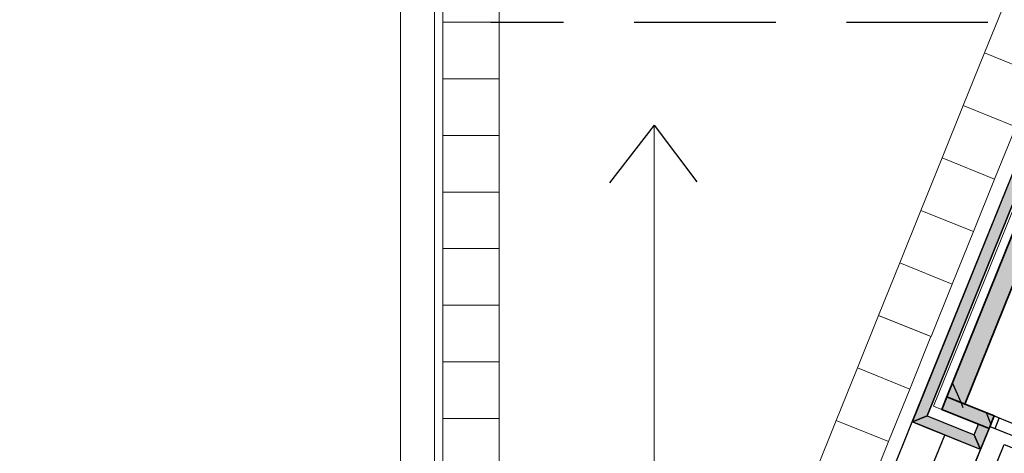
# Model space of a CAD drawing. Header units: millimetres. Extents: x -526411 to -400573, y 47353 to 130199.
# Tile 272 of 543: x -489419 to -480716, y 105288 to 109118. Entities that reach past the tile are written whole.
import ezdxf

# ---------------------------------------------------------------- set-up
doc = ezdxf.new("R2010")
doc.units = ezdxf.units.MM
doc.linetypes.add('IMPORT-AI-Linetype-2 _4_', pattern=[84.433218, 56.288812, -28.144406])
for name, color, linetype, lineweight in [('01_ALGEMEEN', 7, 'Continuous', 18), ('A-FLOR', 192, 'Continuous', 18), ('m-pg-03_AI_dwg', 8, 'Continuous', 18)]:
    doc.layers.add(name, color=color, linetype=linetype, lineweight=lineweight)

# ---------------------------------------------------------------- blocks, each defined once
blk = doc.blocks.new('m-pg-03_AI_dwg_block 7-638975-3e Verdieping - Percelen telling LI')
at = {"layer": '01_ALGEMEEN', "color": 253, "lineweight": 25}
blk.add_line((-1062.38, 25.11), (-707.08, 904.54), dxfattribs=at)
blk = doc.blocks.new('m-pg-03_AI_dwg_block 11-638979-3e Verdieping - Percelen telling LI')
at = {"layer": '01_ALGEMEEN', "color": 253, "lineweight": 25}
blk.add_line((-1037.5, -12.62), (-670.56, 895.62), dxfattribs=at)
blk = doc.blocks.new('m-pg-03_AI_dwg_block 370-639338-3e Verdieping - Percelen telling LI')
at = {"layer": '01_ALGEMEEN', "color": 253, "lineweight": 25}
blk.add_line((-707.08, 904.54), (-258.88, 2013.84), dxfattribs=at)
blk = doc.blocks.new('m-pg-03_AI_dwg_block 371-639339-3e Verdieping - Percelen telling LI')
at = {"layer": '01_ALGEMEEN', "color": 253, "lineweight": 25}
blk.add_line((-701.21, 907.03), (-256.4, 2007.98), dxfattribs=at)
blk = doc.blocks.new('m-pg-03_AI_dwg_block 443-639411-3e Verdieping - Percelen telling LI')
at = {"layer": '01_ALGEMEEN', "color": 253, "lineweight": 25}
blk.add_line((-746.16, 771.7), (-694.13, 899.31), dxfattribs=at)
blk = doc.blocks.new('m-pg-03_AI_dwg_block 444-639412-3e Verdieping - Percelen telling LI')
at = {"layer": '01_ALGEMEEN', "color": 253, "lineweight": 25}
blk.add_line((-731.55, 765.79), (-679.93, 893.58), dxfattribs=at)
blk = doc.blocks.new('m-pg-03_AI_dwg_block 475-639443-3e Verdieping - Percelen telling LI')
at = {"layer": '01_ALGEMEEN', "color": 253, "lineweight": 25}
blk.add_line((-676.22, 902.76), (-627.11, 882.92), dxfattribs=at)
blk = doc.blocks.new('m-pg-03_AI_dwg_block 476-639444-3e Verdieping - Percelen telling LI')
at = {"layer": '01_ALGEMEEN', "color": 253, "lineweight": 25}
blk.add_line((-674.53, 906.93), (-620.66, 885.17), dxfattribs=at)
blk = doc.blocks.new('m-pg-03_AI_dwg_block 477-639445-3e Verdieping - Percelen telling LI')
at = {"layer": '01_ALGEMEEN', "color": 253, "lineweight": 25}
blk.add_line((-670.56, 895.62), (-632.97, 880.43), dxfattribs=at)
blk = doc.blocks.new('m-pg-03_AI_dwg_block 480-639448-3e Verdieping - Percelen telling LI')
at = {"layer": '01_ALGEMEEN', "color": 253, "lineweight": 25}
for p, q in [((-701.64, 902.35), (-707.08, 904.54)), ((-679.93, 893.59), (-701.64, 902.35))]:
    blk.add_line(p, q, dxfattribs=at)
blk = doc.blocks.new('m-pg-03_AI_dwg_block 481-639449-3e Verdieping - Percelen telling LI')
at = {"layer": '01_ALGEMEEN', "color": 253, "lineweight": 25}
for p, q in [((-680.73, 903.61), (-688.24, 906.65)), ((-676.55, 901.93), (-680.73, 903.61))]:
    blk.add_line(p, q, dxfattribs=at)
blk = doc.blocks.new('m-pg-03_AI_dwg_block 482-639450-3e Verdieping - Percelen telling LI')
at = {"layer": '01_ALGEMEEN', "color": 253, "lineweight": 25}
blk.add_line((-682.41, 899.44), (-680.73, 903.61), dxfattribs=at)
blk = doc.blocks.new('m-pg-03_AI_dwg_block 483-639451-3e Verdieping - Percelen telling LI')
at = {"layer": '01_ALGEMEEN', "color": 253, "lineweight": 25}
for p, q in [((-677.92, 898.53), (-676.55, 901.93)), ((-679.92, 893.59), (-677.92, 898.53))]:
    blk.add_line(p, q, dxfattribs=at)
blk = doc.blocks.new('m-pg-03_AI_dwg_block 484-639452-3e Verdieping - Percelen telling LI')
at = {"layer": '01_ALGEMEEN', "color": 253, "lineweight": 25}
for p, q in [((-674.53, 906.93), (-676.22, 902.76)), ((-672.45, 906.09), (-674.53, 906.93))]:
    blk.add_line(p, q, dxfattribs=at)
at = {"layer": '01_ALGEMEEN', "color": 253, "lineweight": 25, "flags": 128}
blk.add_lwpolyline([(-676.22, 902.76), (-674.13, 901.92), (-672.45, 906.09)], dxfattribs=at)
blk = doc.blocks.new('m-pg-03_AI_dwg_block 485-639453-3e Verdieping - Percelen telling LI')
at = {"layer": '01_ALGEMEEN', "color": 253, "lineweight": 25}
blk.add_line((-686.22, 911.65), (-674.53, 906.93), dxfattribs=at)
blk = doc.blocks.new('m-pg-03_AI_dwg_block 710-639678-3e Verdieping - Percelen telling LI')
at = {"layer": '01_ALGEMEEN', "color": 253, "lineweight": 25}
for p, q in [((-687.66, 912.24), (-691.04, 920.16)), ((-686.8, 910.21), (-687.66, 912.24))]:
    blk.add_line(p, q, dxfattribs=at)
blk = doc.blocks.new('m-pg-03_AI_dwg_block 718-639686-3e Verdieping - Percelen telling LI')
at = {"layer": '01_ALGEMEEN', "color": 253, "lineweight": 25}
blk.add_line((-676.55, 901.93), (-674.53, 906.93), dxfattribs=at)
blk = doc.blocks.new('m-pg-03_AI_dwg_block 726-639694-3e Verdieping - Percelen telling LI')
at = {"layer": '01_ALGEMEEN', "color": 253, "lineweight": 25}
for p, q in [((-693.58, 908.8), (-695.35, 909.51)), ((-688.24, 906.65), (-693.58, 908.8))]:
    blk.add_line(p, q, dxfattribs=at)
blk = doc.blocks.new('m-pg-03_AI_dwg_block 727-639695-3e Verdieping - Percelen telling LI')
at = {"layer": '01_ALGEMEEN', "color": 253, "lineweight": 25}
blk.add_line((-675.78, 903.84), (-677.61, 908.17), dxfattribs=at)
blk = doc.blocks.new('m-pg-03_AI_dwg_block 1369-640337-3e Verdieping - Percelen telling LI')
at = {"layer": '01_ALGEMEEN', "color": 253, "lineweight": 25}
for p, q in [((-707.07, 904.54), (-258.83, 2013.81)), ((-256.34, 2007.95), (-701.21, 907.03)), ((-701.21, 907.03), (-707.07, 904.54))]:
    blk.add_line(p, q, dxfattribs=at)
blk = doc.blocks.new('m-pg-03_AI_dwg_block 1370-640338-3e Verdieping - Percelen telling LI')
at = {"layer": '01_ALGEMEEN'}
blk.add_hatch(color=10, dxfattribs=at).paths.add_polyline_path([(-707.07, 904.54), (-701.21, 907.03), (-256.34, 2007.95), (-258.83, 2013.81), (-706.07, 907.03)], flags=0)
at = {"layer": '01_ALGEMEEN', "color": 133}
for p, q in [((-707.07, 904.54), (-258.83, 2013.81)), ((-256.34, 2007.95), (-701.21, 907.03)), ((-701.21, 907.03), (-707.07, 904.54))]:
    blk.add_line(p, q, dxfattribs=at)
blk = doc.blocks.new('m-pg-03_AI_dwg_block 1371-640339-3e Verdieping - Percelen telling LI')
at = {"layer": '01_ALGEMEEN', "color": 213, "lineweight": 13}
blk.add_line((-707.07, 904.54), (-258.83, 2013.81), dxfattribs=at)
blk = doc.blocks.new('m-pg-03_AI_dwg_block 1372-640340-3e Verdieping - Percelen telling LI')
at = {"layer": '01_ALGEMEEN', "color": 213, "lineweight": 13}
blk.add_line((-256.34, 2007.95), (-701.21, 907.03), dxfattribs=at)
blk = doc.blocks.new('m-pg-03_AI_dwg_block 1373-640341-3e Verdieping - Percelen telling LI')
at = {"layer": '01_ALGEMEEN', "color": 133}
blk.add_line((-707.07, 904.54), (-258.83, 2013.81), dxfattribs=at)
blk = doc.blocks.new('m-pg-03_AI_dwg_block 1374-640342-3e Verdieping - Percelen telling LI')
at = {"layer": '01_ALGEMEEN', "color": 133}
blk.add_line((-256.34, 2007.95), (-701.21, 907.03), dxfattribs=at)
blk = doc.blocks.new('m-pg-03_AI_dwg_block 1547-640515-3e Verdieping - Percelen telling LI')
at = {"layer": '01_ALGEMEEN', "color": 253, "lineweight": 25}
for p, q in [((-682.41, 899.44), (-680.73, 903.61)), ((-680.72, 903.62), (-676.55, 901.93)), ((-676.55, 901.93), (-679.92, 893.57)), ((-679.92, 893.57), (-682.41, 899.44))]:
    blk.add_line(p, q, dxfattribs=at)
blk = doc.blocks.new('m-pg-03_AI_dwg_block 1548-640516-3e Verdieping - Percelen telling LI')
at = {"layer": '01_ALGEMEEN'}
blk.add_hatch(color=10, dxfattribs=at).paths.add_polyline_path([(-679.92, 893.58), (-676.55, 901.93), (-680.73, 903.61), (-682.41, 899.44), (-680.88, 895.84)], flags=0)
at = {"layer": '01_ALGEMEEN', "color": 133}
for p, q in [((-682.41, 899.44), (-680.73, 903.61)), ((-680.72, 903.62), (-676.55, 901.93)), ((-676.55, 901.93), (-679.92, 893.57)), ((-679.92, 893.57), (-682.41, 899.44))]:
    blk.add_line(p, q, dxfattribs=at)
blk = doc.blocks.new('m-pg-03_AI_dwg_block 1549-640517-3e Verdieping - Percelen telling LI')
at = {"layer": '01_ALGEMEEN', "color": 213, "lineweight": 13}
blk.add_line((-676.55, 901.93), (-679.92, 893.57), dxfattribs=at)
blk = doc.blocks.new('m-pg-03_AI_dwg_block 1550-640518-3e Verdieping - Percelen telling LI')
at = {"layer": '01_ALGEMEEN', "color": 213, "lineweight": 13}
blk.add_line((-682.41, 899.44), (-680.73, 903.61), dxfattribs=at)
blk = doc.blocks.new('m-pg-03_AI_dwg_block 1551-640519-3e Verdieping - Percelen telling LI')
at = {"layer": '01_ALGEMEEN', "color": 213, "lineweight": 13}
blk.add_line((-680.72, 903.62), (-676.55, 901.93), dxfattribs=at)
blk = doc.blocks.new('m-pg-03_AI_dwg_block 1552-640520-3e Verdieping - Percelen telling LI')
at = {"layer": '01_ALGEMEEN', "color": 133}
blk.add_line((-676.55, 901.93), (-679.92, 893.57), dxfattribs=at)
blk = doc.blocks.new('m-pg-03_AI_dwg_block 1553-640521-3e Verdieping - Percelen telling LI')
at = {"layer": '01_ALGEMEEN', "color": 133}
blk.add_line((-682.41, 899.44), (-680.73, 903.61), dxfattribs=at)
blk = doc.blocks.new('m-pg-03_AI_dwg_block 1554-640522-3e Verdieping - Percelen telling LI')
at = {"layer": '01_ALGEMEEN', "color": 133}
blk.add_line((-680.72, 903.62), (-676.55, 901.93), dxfattribs=at)
blk = doc.blocks.new('m-pg-03_AI_dwg_block 1555-640523-3e Verdieping - Percelen telling LI')
at = {"layer": '01_ALGEMEEN', "color": 253, "lineweight": 25}
blk.add_line((-682.41, 899.44), (-679.92, 893.57), dxfattribs=at)
at = {"layer": '01_ALGEMEEN', "color": 253, "lineweight": 25, "flags": 128}
blk.add_lwpolyline([(-679.92, 893.57), (-707.07, 904.54), (-701.21, 907.03), (-682.41, 899.44)], dxfattribs=at)
blk = doc.blocks.new('m-pg-03_AI_dwg_block 1556-640524-3e Verdieping - Percelen telling LI')
at = {"layer": '01_ALGEMEEN'}
blk.add_hatch(color=10, dxfattribs=at).paths.add_polyline_path([(-679.92, 893.57), (-682.41, 899.44), (-701.21, 907.03), (-707.07, 904.54), (-680.88, 893.96)], flags=0)
at = {"layer": '01_ALGEMEEN', "color": 133, "flags": 128}
blk.add_lwpolyline([(-682.41, 899.44), (-679.92, 893.57), (-707.07, 904.54), (-701.21, 907.03)], close=True, dxfattribs=at)
blk = doc.blocks.new('m-pg-03_AI_dwg_block 1557-640525-3e Verdieping - Percelen telling LI')
at = {"layer": '01_ALGEMEEN', "color": 213, "lineweight": 13}
blk.add_line((-679.92, 893.57), (-707.07, 904.54), dxfattribs=at)
blk = doc.blocks.new('m-pg-03_AI_dwg_block 1558-640526-3e Verdieping - Percelen telling LI')
at = {"layer": '01_ALGEMEEN', "color": 213, "lineweight": 13}
blk.add_line((-701.21, 907.03), (-682.41, 899.44), dxfattribs=at)
blk = doc.blocks.new('m-pg-03_AI_dwg_block 1559-640527-3e Verdieping - Percelen telling LI')
at = {"layer": '01_ALGEMEEN', "color": 133}
blk.add_line((-679.92, 893.57), (-707.07, 904.54), dxfattribs=at)
blk = doc.blocks.new('m-pg-03_AI_dwg_block 1560-640528-3e Verdieping - Percelen telling LI')
at = {"layer": '01_ALGEMEEN', "color": 133}
blk.add_line((-701.21, 907.03), (-682.41, 899.44), dxfattribs=at)
blk = doc.blocks.new('m-pg-03_AI_dwg_block 1561-640529-3e Verdieping - Percelen telling LI')
at = {"layer": '01_ALGEMEEN', "color": 53, "lineweight": 35}
blk.add_line((-442.54, 1515.11), (-686.22, 911.65), dxfattribs=at)
at = {"layer": '01_ALGEMEEN', "color": 53, "lineweight": 35, "flags": 128}
blk.add_lwpolyline([(-686.22, 911.65), (-693.31, 914.52), (-449.64, 1517.97), (-442.54, 1515.11)], dxfattribs=at)
blk = doc.blocks.new('m-pg-03_AI_dwg_block 1562-640530-3e Verdieping - Percelen telling LI')
at = {"layer": '01_ALGEMEEN'}
blk.add_hatch(color=10, dxfattribs=at).paths.add_polyline_path([(-686.22, 911.65), (-442.54, 1515.11), (-449.64, 1517.97), (-693.31, 914.52)], flags=0)
at = {"layer": '01_ALGEMEEN', "color": 133, "flags": 128}
blk.add_lwpolyline([(-686.22, 911.65), (-693.31, 914.52), (-449.64, 1517.97), (-442.54, 1515.11)], close=True, dxfattribs=at)
blk = doc.blocks.new('m-pg-03_AI_dwg_block 1563-640531-3e Verdieping - Percelen telling LI')
at = {"layer": '01_ALGEMEEN', "color": 133}
blk.add_line((-693.31, 914.52), (-449.64, 1517.97), dxfattribs=at)
blk = doc.blocks.new('m-pg-03_AI_dwg_block 1564-640532-3e Verdieping - Percelen telling LI')
at = {"layer": '01_ALGEMEEN', "color": 133}
blk.add_line((-442.54, 1515.11), (-686.22, 911.65), dxfattribs=at)
blk = doc.blocks.new('m-pg-03_AI_dwg_block 1565-640533-3e Verdieping - Percelen telling LI')
at = {"layer": '01_ALGEMEEN', "color": 133}
blk.add_line((-686.22, 911.65), (-693.31, 914.52), dxfattribs=at)
blk = doc.blocks.new('m-pg-03_AI_dwg_block 1567-640535-3e Verdieping - Percelen telling LI')
at = {"layer": '01_ALGEMEEN', "color": 53, "lineweight": 35}
blk.add_line((-674.53, 906.93), (-676.56, 901.92), dxfattribs=at)
at = {"layer": '01_ALGEMEEN', "color": 53, "lineweight": 35, "flags": 128}
blk.add_lwpolyline([(-676.56, 901.92), (-695.34, 909.51), (-693.32, 914.52), (-674.53, 906.93)], dxfattribs=at)
blk = doc.blocks.new('m-pg-03_AI_dwg_block 1568-640536-3e Verdieping - Percelen telling LI')
at = {"layer": '01_ALGEMEEN'}
blk.add_hatch(color=10, dxfattribs=at).paths.add_polyline_path([(-676.56, 901.92), (-674.53, 906.93), (-693.32, 914.52), (-695.34, 909.51), (-680.88, 903.67)], flags=0)
at = {"layer": '01_ALGEMEEN', "color": 133, "flags": 128}
blk.add_lwpolyline([(-674.53, 906.93), (-676.56, 901.92), (-695.34, 909.51), (-693.32, 914.52)], close=True, dxfattribs=at)
blk = doc.blocks.new('m-pg-03_AI_dwg_block 1569-640537-3e Verdieping - Percelen telling LI')
at = {"layer": '01_ALGEMEEN', "color": 133}
blk.add_line((-676.56, 901.92), (-695.34, 909.51), dxfattribs=at)
blk = doc.blocks.new('m-pg-03_AI_dwg_block 1570-640538-3e Verdieping - Percelen telling LI')
at = {"layer": '01_ALGEMEEN', "color": 133}
blk.add_line((-693.32, 914.52), (-674.53, 906.93), dxfattribs=at)
blk = doc.blocks.new('m-pg-03_AI_dwg_block 1571-640539-3e Verdieping - Percelen telling LI')
at = {"layer": '01_ALGEMEEN', "color": 133}
blk.add_line((-674.53, 906.93), (-676.56, 901.92), dxfattribs=at)
blk = doc.blocks.new('m-pg-03_AI_dwg_block 1572-640540-3e Verdieping - Percelen telling LI')
at = {"layer": '01_ALGEMEEN', "color": 133}
blk.add_line((-695.34, 909.51), (-693.32, 914.52), dxfattribs=at)
blk = doc.blocks.new('m-pg-03_AI_dwg_block 2010-640977-3e Verdieping - Percelen telling LI')
at = {"layer": '01_ALGEMEEN', "color": 133, "flags": 128}
blk.add_lwpolyline([(-526.95, 1350.36), (-910.82, 1350.36), (-910.82, 776.73), (-758.73, 776.73)], dxfattribs=at)
blk = doc.blocks.new('m-pg-03_AI_dwg_block 2011-640978-3e Verdieping - Percelen telling LI')
at = {"layer": '01_ALGEMEEN', "color": 133, "flags": 128}
blk.add_lwpolyline([(-532.42, 1336.85), (-897.31, 1336.85), (-897.31, 790.24), (-753.26, 790.24)], dxfattribs=at)
blk = doc.blocks.new('m-pg-03_AI_dwg_block 2017-640983-3e Verdieping - Percelen telling LI')
at = {"layer": '01_ALGEMEEN', "color": 213, "lineweight": 13}
blk.add_line((-809.82, 834.59), (-809.82, 1022.57), dxfattribs=at)
blk = doc.blocks.new('m-pg-03_AI_dwg_block 2018-640984-3e Verdieping - Percelen telling LI')
at = {"layer": '01_ALGEMEEN', "color": 253, "lineweight": 25}
blk.add_line((-809.82, 1022.57), (-827.58, 999.68), dxfattribs=at)
blk = doc.blocks.new('m-pg-03_AI_dwg_block 2019-640985-3e Verdieping - Percelen telling LI')
at = {"layer": '01_ALGEMEEN', "color": 253, "lineweight": 25}
blk.add_line((-809.82, 1022.57), (-792.85, 999.99), dxfattribs=at)
blk = doc.blocks.new('m-pg-03_AI_dwg_block 2016-640986-3e Verdieping - Percelen telling LI')
for name in ['m-pg-03_AI_dwg_block 2018-640984-3e Verdieping - Percelen telling LI', 'm-pg-03_AI_dwg_block 2017-640983-3e Verdieping - Percelen telling LI', 'm-pg-03_AI_dwg_block 2019-640985-3e Verdieping - Percelen telling LI']:
    blk.add_blockref(name, (0, 0))
blk = doc.blocks.new('m-pg-03_AI_dwg_block 2154-641121-3e Verdieping - Percelen telling LI')
at = {"layer": '01_ALGEMEEN', "color": 253, "linetype": 'IMPORT-AI-Linetype-2 _4_', "lineweight": 25}
blk.add_line((-677.02, 1063.47), (-874.8, 1063.47), dxfattribs=at)
blk = doc.blocks.new('m-pg-03_AI_dwg_block 2005-641148-3e Verdieping - Percelen telling LI')
for name in ['m-pg-03_AI_dwg_block 2010-640977-3e Verdieping - Percelen telling LI', 'm-pg-03_AI_dwg_block 2011-640978-3e Verdieping - Percelen telling LI', 'm-pg-03_AI_dwg_block 2154-641121-3e Verdieping - Percelen telling LI', 'm-pg-03_AI_dwg_block 2016-640986-3e Verdieping - Percelen telling LI']:
    blk.add_blockref(name, (0, 0))
blk = doc.blocks.new('m-pg-03_AI_dwg_block 2-641149-3e Verdieping - Percelen telling LI')
for name in ['m-pg-03_AI_dwg_block 370-639338-3e Verdieping - Percelen telling LI', 'm-pg-03_AI_dwg_block 1369-640337-3e Verdieping - Percelen telling LI', 'm-pg-03_AI_dwg_block 1370-640338-3e Verdieping - Percelen telling LI', 'm-pg-03_AI_dwg_block 1371-640339-3e Verdieping - Percelen telling LI', 'm-pg-03_AI_dwg_block 1373-640341-3e Verdieping - Percelen telling LI', 'm-pg-03_AI_dwg_block 371-639339-3e Verdieping - Percelen telling LI', 'm-pg-03_AI_dwg_block 1372-640340-3e Verdieping - Percelen telling LI', 'm-pg-03_AI_dwg_block 1374-640342-3e Verdieping - Percelen telling LI', 'm-pg-03_AI_dwg_block 2005-641148-3e Verdieping - Percelen telling LI', 'm-pg-03_AI_dwg_block 1561-640529-3e Verdieping - Percelen telling LI', 'm-pg-03_AI_dwg_block 1562-640530-3e Verdieping - Percelen telling LI', 'm-pg-03_AI_dwg_block 1563-640531-3e Verdieping - Percelen telling LI', 'm-pg-03_AI_dwg_block 1564-640532-3e Verdieping - Percelen telling LI', 'm-pg-03_AI_dwg_block 710-639678-3e Verdieping - Percelen telling LI', 'm-pg-03_AI_dwg_block 1567-640535-3e Verdieping - Percelen telling LI', 'm-pg-03_AI_dwg_block 1568-640536-3e Verdieping - Percelen telling LI', 'm-pg-03_AI_dwg_block 1572-640540-3e Verdieping - Percelen telling LI', 'm-pg-03_AI_dwg_block 1570-640538-3e Verdieping - Percelen telling LI', 'm-pg-03_AI_dwg_block 1565-640533-3e Verdieping - Percelen telling LI', 'm-pg-03_AI_dwg_block 726-639694-3e Verdieping - Percelen telling LI', 'm-pg-03_AI_dwg_block 1569-640537-3e Verdieping - Percelen telling LI', 'm-pg-03_AI_dwg_block 485-639453-3e Verdieping - Percelen telling LI', 'm-pg-03_AI_dwg_block 1555-640523-3e Verdieping - Percelen telling LI', 'm-pg-03_AI_dwg_block 1556-640524-3e Verdieping - Percelen telling LI', 'm-pg-03_AI_dwg_block 1558-640526-3e Verdieping - Percelen telling LI', 'm-pg-03_AI_dwg_block 1560-640528-3e Verdieping - Percelen telling LI', 'm-pg-03_AI_dwg_block 481-639449-3e Verdieping - Percelen telling LI', 'm-pg-03_AI_dwg_block 727-639695-3e Verdieping - Percelen telling LI', 'm-pg-03_AI_dwg_block 1571-640539-3e Verdieping - Percelen telling LI', 'm-pg-03_AI_dwg_block 718-639686-3e Verdieping - Percelen telling LI', 'm-pg-03_AI_dwg_block 484-639452-3e Verdieping - Percelen telling LI', 'm-pg-03_AI_dwg_block 476-639444-3e Verdieping - Percelen telling LI', 'm-pg-03_AI_dwg_block 7-638975-3e Verdieping - Percelen telling LI', 'm-pg-03_AI_dwg_block 480-639448-3e Verdieping - Percelen telling LI', 'm-pg-03_AI_dwg_block 1557-640525-3e Verdieping - Percelen telling LI', 'm-pg-03_AI_dwg_block 1559-640527-3e Verdieping - Percelen telling LI', 'm-pg-03_AI_dwg_block 1547-640515-3e Verdieping - Percelen telling LI', 'm-pg-03_AI_dwg_block 1548-640516-3e Verdieping - Percelen telling LI', 'm-pg-03_AI_dwg_block 482-639450-3e Verdieping - Percelen telling LI', 'm-pg-03_AI_dwg_block 1550-640518-3e Verdieping - Percelen telling LI', 'm-pg-03_AI_dwg_block 1553-640521-3e Verdieping - Percelen telling LI', 'm-pg-03_AI_dwg_block 1551-640519-3e Verdieping - Percelen telling LI', 'm-pg-03_AI_dwg_block 1554-640522-3e Verdieping - Percelen telling LI', 'm-pg-03_AI_dwg_block 483-639451-3e Verdieping - Percelen telling LI', 'm-pg-03_AI_dwg_block 1549-640517-3e Verdieping - Percelen telling LI', 'm-pg-03_AI_dwg_block 1552-640520-3e Verdieping - Percelen telling LI', 'm-pg-03_AI_dwg_block 475-639443-3e Verdieping - Percelen telling LI', 'm-pg-03_AI_dwg_block 443-639411-3e Verdieping - Percelen telling LI', 'm-pg-03_AI_dwg_block 11-638979-3e Verdieping - Percelen telling LI', 'm-pg-03_AI_dwg_block 444-639412-3e Verdieping - Percelen telling LI', 'm-pg-03_AI_dwg_block 477-639445-3e Verdieping - Percelen telling LI']:
    blk.add_blockref(name, (0, 0))
blk = doc.blocks.new('m-pg-03_AI_dwg_block 3545-642513-3e Verdieping - Percelen telling LI')
at = {"layer": '01_ALGEMEEN', "color": 9, "lineweight": 9, "flags": 128}
blk.add_lwpolyline([(-871.51, 1086.05), (-894.02, 1086.05), (-894.02, 1063.54), (-871.51, 1063.54)], close=True, dxfattribs=at)
blk = doc.blocks.new('m-pg-03_AI_dwg_block 3544-642514-3e Verdieping - Percelen telling LI')
blk.add_blockref('m-pg-03_AI_dwg_block 3545-642513-3e Verdieping - Percelen telling LI', (0, 0))
blk = doc.blocks.new('m-pg-03_AI_dwg_block 3547-642515-3e Verdieping - Percelen telling LI')
at = {"layer": '01_ALGEMEEN', "color": 9, "lineweight": 9, "flags": 128}
blk.add_lwpolyline([(-871.51, 1063.54), (-894.02, 1063.54), (-894.02, 1041.02), (-871.51, 1041.02)], close=True, dxfattribs=at)
blk = doc.blocks.new('m-pg-03_AI_dwg_block 3546-642516-3e Verdieping - Percelen telling LI')
blk.add_blockref('m-pg-03_AI_dwg_block 3547-642515-3e Verdieping - Percelen telling LI', (0, 0))
blk = doc.blocks.new('m-pg-03_AI_dwg_block 3549-642517-3e Verdieping - Percelen telling LI')
at = {"layer": '01_ALGEMEEN', "color": 9, "lineweight": 9, "flags": 128}
blk.add_lwpolyline([(-871.51, 1041.02), (-894.02, 1041.02), (-894.02, 1018.5), (-871.51, 1018.5)], close=True, dxfattribs=at)
blk = doc.blocks.new('m-pg-03_AI_dwg_block 3548-642518-3e Verdieping - Percelen telling LI')
blk.add_blockref('m-pg-03_AI_dwg_block 3549-642517-3e Verdieping - Percelen telling LI', (0, 0))
blk = doc.blocks.new('m-pg-03_AI_dwg_block 3551-642519-3e Verdieping - Percelen telling LI')
at = {"layer": '01_ALGEMEEN', "color": 9, "lineweight": 9, "flags": 128}
blk.add_lwpolyline([(-871.51, 1018.5), (-894.02, 1018.5), (-894.02, 995.99), (-871.51, 995.99)], close=True, dxfattribs=at)
blk = doc.blocks.new('m-pg-03_AI_dwg_block 3550-642520-3e Verdieping - Percelen telling LI')
blk.add_blockref('m-pg-03_AI_dwg_block 3551-642519-3e Verdieping - Percelen telling LI', (0, 0))
blk = doc.blocks.new('m-pg-03_AI_dwg_block 3553-642521-3e Verdieping - Percelen telling LI')
at = {"layer": '01_ALGEMEEN', "color": 9, "lineweight": 9, "flags": 128}
blk.add_lwpolyline([(-871.51, 995.99), (-894.02, 995.99), (-894.02, 973.47), (-871.51, 973.47)], close=True, dxfattribs=at)
blk = doc.blocks.new('m-pg-03_AI_dwg_block 3552-642522-3e Verdieping - Percelen telling LI')
blk.add_blockref('m-pg-03_AI_dwg_block 3553-642521-3e Verdieping - Percelen telling LI', (0, 0))
blk = doc.blocks.new('m-pg-03_AI_dwg_block 3555-642523-3e Verdieping - Percelen telling LI')
at = {"layer": '01_ALGEMEEN', "color": 9, "lineweight": 9, "flags": 128}
blk.add_lwpolyline([(-871.51, 973.47), (-894.02, 973.47), (-894.02, 950.96), (-871.51, 950.96)], close=True, dxfattribs=at)
blk = doc.blocks.new('m-pg-03_AI_dwg_block 3554-642524-3e Verdieping - Percelen telling LI')
blk.add_blockref('m-pg-03_AI_dwg_block 3555-642523-3e Verdieping - Percelen telling LI', (0, 0))
blk = doc.blocks.new('m-pg-03_AI_dwg_block 3557-642525-3e Verdieping - Percelen telling LI')
at = {"layer": '01_ALGEMEEN', "color": 9, "lineweight": 9, "flags": 128}
blk.add_lwpolyline([(-871.51, 950.96), (-894.02, 950.96), (-894.02, 928.44), (-871.51, 928.44)], close=True, dxfattribs=at)
blk = doc.blocks.new('m-pg-03_AI_dwg_block 3556-642526-3e Verdieping - Percelen telling LI')
blk.add_blockref('m-pg-03_AI_dwg_block 3557-642525-3e Verdieping - Percelen telling LI', (0, 0))
blk = doc.blocks.new('m-pg-03_AI_dwg_block 3559-642527-3e Verdieping - Percelen telling LI')
at = {"layer": '01_ALGEMEEN', "color": 9, "lineweight": 9, "flags": 128}
blk.add_lwpolyline([(-871.51, 928.44), (-894.02, 928.44), (-894.02, 905.93), (-871.51, 905.93)], close=True, dxfattribs=at)
blk = doc.blocks.new('m-pg-03_AI_dwg_block 3558-642528-3e Verdieping - Percelen telling LI')
blk.add_blockref('m-pg-03_AI_dwg_block 3559-642527-3e Verdieping - Percelen telling LI', (0, 0))
blk = doc.blocks.new('m-pg-03_AI_dwg_block 3561-642529-3e Verdieping - Percelen telling LI')
at = {"layer": '01_ALGEMEEN', "color": 9, "lineweight": 9, "flags": 128}
blk.add_lwpolyline([(-871.51, 905.93), (-894.02, 905.93), (-894.02, 883.41), (-871.51, 883.41)], close=True, dxfattribs=at)
blk = doc.blocks.new('m-pg-03_AI_dwg_block 3560-642530-3e Verdieping - Percelen telling LI')
blk.add_blockref('m-pg-03_AI_dwg_block 3561-642529-3e Verdieping - Percelen telling LI', (0, 0))
blk = doc.blocks.new('m-pg-03_AI_dwg_block 4555-643523-3e Verdieping - Percelen telling LI')
at = {"layer": '01_ALGEMEEN', "color": 9, "lineweight": 9, "flags": 128}
blk.add_lwpolyline([(-703.65, 988.67), (-682.78, 980.24), (-691.21, 959.36), (-712.09, 967.79)], close=True, dxfattribs=at)
blk = doc.blocks.new('m-pg-03_AI_dwg_block 4554-643524-3e Verdieping - Percelen telling LI')
blk.add_blockref('m-pg-03_AI_dwg_block 4555-643523-3e Verdieping - Percelen telling LI', (0, 0))
blk = doc.blocks.new('m-pg-03_AI_dwg_block 4557-643525-3e Verdieping - Percelen telling LI')
at = {"layer": '01_ALGEMEEN', "color": 9, "lineweight": 9, "flags": 128}
blk.add_lwpolyline([(-712.09, 967.79), (-691.21, 959.36), (-699.64, 938.48), (-720.52, 946.92)], close=True, dxfattribs=at)
blk = doc.blocks.new('m-pg-03_AI_dwg_block 4556-643526-3e Verdieping - Percelen telling LI')
blk.add_blockref('m-pg-03_AI_dwg_block 4557-643525-3e Verdieping - Percelen telling LI', (0, 0))
blk = doc.blocks.new('m-pg-03_AI_dwg_block 4559-643527-3e Verdieping - Percelen telling LI')
at = {"layer": '01_ALGEMEEN', "color": 9, "lineweight": 9, "flags": 128}
blk.add_lwpolyline([(-720.52, 946.92), (-699.65, 938.48), (-708.08, 917.61), (-728.96, 926.04)], close=True, dxfattribs=at)
blk = doc.blocks.new('m-pg-03_AI_dwg_block 4558-643528-3e Verdieping - Percelen telling LI')
blk.add_blockref('m-pg-03_AI_dwg_block 4559-643527-3e Verdieping - Percelen telling LI', (0, 0))
blk = doc.blocks.new('m-pg-03_AI_dwg_block 4561-643529-3e Verdieping - Percelen telling LI')
at = {"layer": '01_ALGEMEEN', "color": 9, "lineweight": 9, "flags": 128}
blk.add_lwpolyline([(-728.96, 926.04), (-708.08, 917.61), (-716.51, 896.73), (-737.39, 905.17)], close=True, dxfattribs=at)
blk = doc.blocks.new('m-pg-03_AI_dwg_block 4560-643530-3e Verdieping - Percelen telling LI')
blk.add_blockref('m-pg-03_AI_dwg_block 4561-643529-3e Verdieping - Percelen telling LI', (0, 0))
blk = doc.blocks.new('m-pg-03_AI_dwg_block 4563-643531-3e Verdieping - Percelen telling LI')
at = {"layer": '01_ALGEMEEN', "color": 9, "lineweight": 9, "flags": 128}
blk.add_lwpolyline([(-737.39, 905.17), (-716.51, 896.73), (-724.95, 875.86), (-745.82, 884.29)], close=True, dxfattribs=at)
blk = doc.blocks.new('m-pg-03_AI_dwg_block 4562-643532-3e Verdieping - Percelen telling LI')
blk.add_blockref('m-pg-03_AI_dwg_block 4563-643531-3e Verdieping - Percelen telling LI', (0, 0))
blk = doc.blocks.new('m-pg-03_AI_dwg_block 4609-643577-3e Verdieping - Percelen telling LI')
at = {"layer": '01_ALGEMEEN', "color": 9, "lineweight": 9, "flags": 128}
blk.add_lwpolyline([(-669.92, 1072.18), (-649.04, 1063.74), (-657.47, 1042.87), (-678.35, 1051.3)], close=True, dxfattribs=at)
blk = doc.blocks.new('m-pg-03_AI_dwg_block 4608-643578-3e Verdieping - Percelen telling LI')
blk.add_blockref('m-pg-03_AI_dwg_block 4609-643577-3e Verdieping - Percelen telling LI', (0, 0))
blk = doc.blocks.new('m-pg-03_AI_dwg_block 4611-643579-3e Verdieping - Percelen telling LI')
at = {"layer": '01_ALGEMEEN', "color": 9, "lineweight": 9, "flags": 128}
blk.add_lwpolyline([(-678.35, 1051.3), (-657.47, 1042.87), (-665.91, 1021.99), (-686.78, 1030.42)], close=True, dxfattribs=at)
blk = doc.blocks.new('m-pg-03_AI_dwg_block 4610-643580-3e Verdieping - Percelen telling LI')
blk.add_blockref('m-pg-03_AI_dwg_block 4611-643579-3e Verdieping - Percelen telling LI', (0, 0))
blk = doc.blocks.new('m-pg-03_AI_dwg_block 4613-643581-3e Verdieping - Percelen telling LI')
at = {"layer": '01_ALGEMEEN', "color": 9, "lineweight": 9, "flags": 128}
blk.add_lwpolyline([(-686.78, 1030.42), (-665.91, 1021.99), (-674.34, 1001.11), (-695.22, 1009.55)], close=True, dxfattribs=at)
blk = doc.blocks.new('m-pg-03_AI_dwg_block 4612-643582-3e Verdieping - Percelen telling LI')
blk.add_blockref('m-pg-03_AI_dwg_block 4613-643581-3e Verdieping - Percelen telling LI', (0, 0))
blk = doc.blocks.new('m-pg-03_AI_dwg_block 4615-643583-3e Verdieping - Percelen telling LI')
at = {"layer": '01_ALGEMEEN', "color": 9, "lineweight": 9, "flags": 128}
blk.add_lwpolyline([(-695.22, 1009.55), (-674.34, 1001.11), (-682.78, 980.24), (-703.65, 988.67)], close=True, dxfattribs=at)
blk = doc.blocks.new('m-pg-03_AI_dwg_block 4614-643584-3e Verdieping - Percelen telling LI')
blk.add_blockref('m-pg-03_AI_dwg_block 4615-643583-3e Verdieping - Percelen telling LI', (0, 0))
blk = doc.blocks.new('m-pg-03_AI_dwg-638970-3e Verdieping - Percelen telling LI')
for name in ['m-pg-03_AI_dwg_block 2-641149-3e Verdieping - Percelen telling LI', 'm-pg-03_AI_dwg_block 3544-642514-3e Verdieping - Percelen telling LI', 'm-pg-03_AI_dwg_block 4608-643578-3e Verdieping - Percelen telling LI', 'm-pg-03_AI_dwg_block 3546-642516-3e Verdieping - Percelen telling LI', 'm-pg-03_AI_dwg_block 4610-643580-3e Verdieping - Percelen telling LI', 'm-pg-03_AI_dwg_block 3548-642518-3e Verdieping - Percelen telling LI', 'm-pg-03_AI_dwg_block 4612-643582-3e Verdieping - Percelen telling LI', 'm-pg-03_AI_dwg_block 3550-642520-3e Verdieping - Percelen telling LI', 'm-pg-03_AI_dwg_block 4614-643584-3e Verdieping - Percelen telling LI', 'm-pg-03_AI_dwg_block 3552-642522-3e Verdieping - Percelen telling LI', 'm-pg-03_AI_dwg_block 4554-643524-3e Verdieping - Percelen telling LI', 'm-pg-03_AI_dwg_block 3554-642524-3e Verdieping - Percelen telling LI', 'm-pg-03_AI_dwg_block 4556-643526-3e Verdieping - Percelen telling LI', 'm-pg-03_AI_dwg_block 3556-642526-3e Verdieping - Percelen telling LI', 'm-pg-03_AI_dwg_block 4558-643528-3e Verdieping - Percelen telling LI', 'm-pg-03_AI_dwg_block 3558-642528-3e Verdieping - Percelen telling LI', 'm-pg-03_AI_dwg_block 4560-643530-3e Verdieping - Percelen telling LI', 'm-pg-03_AI_dwg_block 3560-642530-3e Verdieping - Percelen telling LI', 'm-pg-03_AI_dwg_block 4562-643532-3e Verdieping - Percelen telling LI']:
    blk.add_blockref(name, (0, 0))

msp = doc.modelspace()

# ---------------------------------------------------------------- linework, layer by layer
at = {"layer": 'A-FLOR'}
for p, q in [((-472409, 127805.4), (-481340.2, 105705)), ((-481340.2, 105705), (-480850.6, 105507.1)), ((-480848.5, 105506.3), (-488890.4, 85606.5))]:
    msp.add_line(p, q, dxfattribs=at)

# ---------------------------------------------------------------- block references
at = {"layer": 'm-pg-03_AI_dwg', "color": 133, "xscale": 22.2068924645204, "yscale": 22.2068924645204, "zscale": 22.2068924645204}
msp.add_blockref('m-pg-03_AI_dwg-638970-3e Verdieping - Percelen telling LI', (-465826.5, 85478), dxfattribs=at)

doc.saveas('drawing.dxf')
